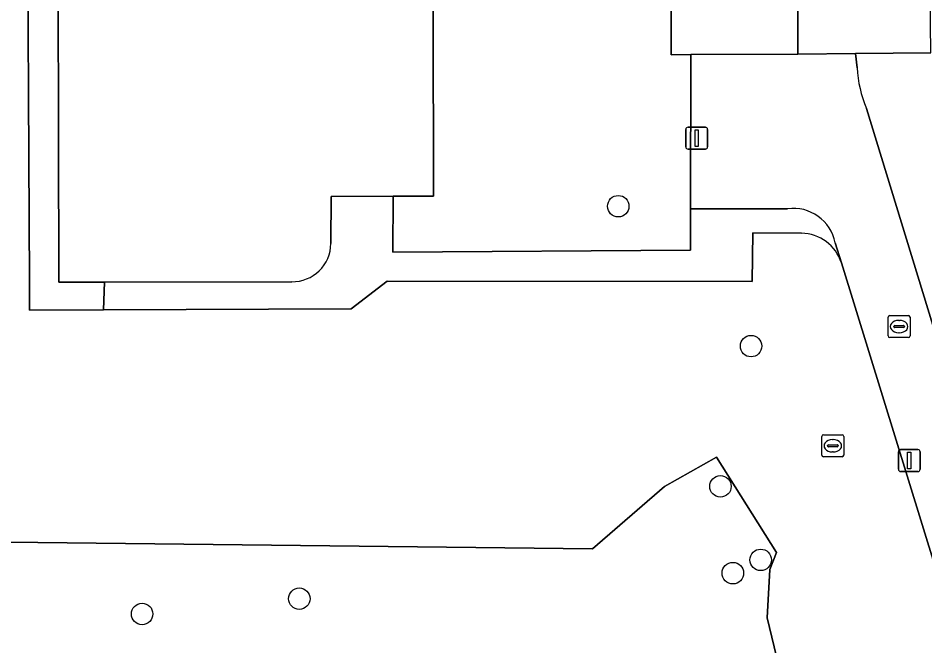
# Model space of a CAD drawing. Extents: x 160732 to 162107, y 387428 to 388479.
# Drawn here: x 161033.05 to 161074.34, y 388173.52 to 388202.09 of the extents above; entities that cross this region are included whole.
import ezdxf

# ---------------------------------------------------------------- set-up
doc = ezdxf.new("R2010")
doc.units = 0
for name, color, linetype in [('IMGEO_Boom', 7, 'Continuous'), ('IMGEO_Brandkraan', 7, 'Continuous'), ('IMGEO_Erf', 7, 'Continuous'), ('IMGEO_Gemengd_bos', 7, 'Continuous'), ('IMGEO_Groenvoorziening', 7, 'Continuous'), ('IMGEO_Lichtmast', 7, 'Continuous'), ('IMGEO_Muur', 7, 'Continuous'), ('IMGEO_Pand', 7, 'Continuous'), ('IMGEO_Parkeervlak_open', 7, 'Continuous'), ('IMGEO_Rioolput', 7, 'Continuous'), ('IMGEO_Voetpad_open', 7, 'Continuous')]:
    doc.layers.add(name, color=color, linetype=linetype)

msp = doc.modelspace()

# ---------------------------------------------------------------- linework, layer by layer
at = {"layer": 'IMGEO_Boom'}
for centre in [(161060.374, 388193.526), (161066.423, 388187.16), (161065.029, 388180.776), (161066.861, 388177.431), (161065.593, 388176.828), (161045.85, 388175.666), (161038.691, 388174.971)]:
    msp.add_circle(centre, 0.489, dxfattribs=at)
at = {"layer": 'IMGEO_Brandkraan'}
for p, q in [((161072.663, 388187.624), (161072.663, 388188.476)), ((161072.738, 388188.55), (161073.59, 388188.55)), ((161073.151, 388188.33), (161073.176, 388188.33)), ((161073.664, 388188.476), (161073.664, 388187.624)), ((161072.922, 388188.044), (161072.922, 388188.056)), ((161073.36, 388188.007), (161072.962, 388188.007)), ((161072.965, 388188.093), (161073.363, 388188.093)), ((161073.174, 388187.77), (161073.149, 388187.77)), ((161073.406, 388188.056), (161073.406, 388188.044)), ((161073.59, 388187.55), (161072.738, 388187.55))]:
    msp.add_line(p, q, dxfattribs=at)
for points in [[(161072.663, 388187.624), (161072.663, 388188.476)], [(161072.738, 388188.55), (161073.59, 388188.55)], [(161073.664, 388188.476), (161073.664, 388187.624)], [(161073.59, 388187.55), (161072.738, 388187.55)]]:
    msp.add_lwpolyline(points, dxfattribs=at)
for centre, radius, start, end in [((161072.74, 388188.474), 0.0765, 91.552, 178.448), ((161072.74, 388188.474), 0.0765, 91.552, 178.448), ((161073.588, 388188.474), 0.0765, 1.552, 88.448), ((161073.588, 388188.474), 0.0765, 1.552, 88.448), ((161072.962, 388188.053), 0.0403, 85.8775, 175.7526), ((161072.959, 388188.043), 0.0366, 178.938, 274.7102), ((161073.363, 388188.05), 0.043, 264.8664, 352.4533), ((161073.367, 388188.055), 0.0386, 1.7309, 96.639), ((161072.74, 388187.626), 0.0765, 181.552, 268.448), ((161072.74, 388187.626), 0.0765, 181.552, 268.448), ((161073.588, 388187.626), 0.0765, 271.552, 358.448), ((161073.588, 388187.626), 0.0765, 271.552, 358.448)]:
    msp.add_arc(centre, radius, start, end, dxfattribs=at)
for centre, major_axis, ratio, start_param, end_param in [((161073.15, 388188.05), (-0.387, 0.002), 0.722429, 4.712389, 7.853982), ((161073.175, 388188.05), (-0.39, 0.002), 0.717154, 1.570796, 4.712389)]:
    msp.add_ellipse(centre, major_axis=major_axis, ratio=ratio, start_param=start_param, end_param=end_param, dxfattribs=at)
at = {"layer": 'IMGEO_Erf'}
for points in [[(161054.853, 388215.687), (161054.858, 388213.463), (161051.919, 388213.458), (161051.924, 388210.843), (161051.957, 388193.982), (161050.122, 388193.978), (161050.113, 388191.43), (161063.671, 388191.523), (161063.672, 388193.414), (161063.678, 388200.424), (161062.789, 388200.418), (161062.741, 388221.118)], [(161074.603, 388200.5), (161071.182, 388200.474), (161071.254, 388199.83)], [(161071.684, 388197.975), (161087.866, 388145.147), (161088.898, 388141.778)]]:
    msp.add_lwpolyline(points, dxfattribs=at)
msp.add_arc((161076.547, 388200.08), 5.299, 182.7004, 203.4016, dxfattribs=at)
at = {"layer": 'IMGEO_Gemengd_bos'}
msp.add_lwpolyline([(161069.066, 388166.872), (161067.15, 388174.79), (161067.28, 388177.001), (161067.581, 388177.765), (161064.844, 388182.109), (161062.475, 388180.764), (161059.198, 388177.928), (161025.961, 388178.316), (161025.178, 388178.337), (161024.512, 388178.664), (161024.244, 388178.924), (161023.958, 388179.404), (161023.832, 388180.135), (161023.583, 388190.665), (161018.116, 388220.822), (161014.459, 388220.851)], dxfattribs=at)
at = {"layer": 'IMGEO_Groenvoorziening'}
for points in [[(161068.719, 388192.302), (161066.509, 388192.319), (161066.476, 388190.097), (161049.853, 388190.116), (161048.215, 388188.851), (161036.94, 388188.809), (161033.568, 388188.796), (161033.561, 388190.068), (161033.459, 388210.086), (161033.405, 388220.7), (161018.116, 388220.822)], [(161084.681, 388145.142), (161070.539, 388190.947)], [(161025.961, 388178.316), (161059.198, 388177.928), (161062.475, 388180.764), (161064.844, 388182.109), (161067.581, 388177.765), (161067.28, 388177.001), (161067.15, 388174.79), (161069.066, 388166.872)]]:
    msp.add_lwpolyline(points, dxfattribs=at)
msp.add_arc((161068.671, 388190.338), 1.965, 18.0663, 88.5979, dxfattribs=at)
at = {"layer": 'IMGEO_Lichtmast'}
for p, q in [((161063.451, 388196.224), (161063.451, 388197.024)), ((161063.451, 388197.024), (161063.451, 388196.224)), ((161063.551, 388197.124), (161064.341, 388197.124)), ((161064.341, 388197.124), (161063.551, 388197.124)), ((161064.441, 388197.024), (161064.441, 388196.224)), ((161064.441, 388196.224), (161064.441, 388197.024)), ((161064.341, 388196.124), (161063.551, 388196.124)), ((161063.551, 388196.124), (161064.341, 388196.124)), ((161073.231, 388182.453), (161074.021, 388182.453)), ((161074.021, 388182.453), (161073.231, 388182.453)), ((161073.131, 388181.553), (161073.131, 388182.353)), ((161073.131, 388182.353), (161073.131, 388181.553)), ((161074.121, 388182.353), (161074.121, 388181.553)), ((161074.121, 388181.553), (161074.121, 388182.353)), ((161074.021, 388181.453), (161073.231, 388181.453)), ((161073.231, 388181.453), (161074.021, 388181.453))]:
    msp.add_line(p, q, dxfattribs=at)
for points in [[(161063.871, 388196.999), (161064.021, 388196.999), (161064.021, 388196.249), (161063.871, 388196.249), (161063.871, 388196.999)], [(161073.551, 388182.328), (161073.701, 388182.328), (161073.701, 388181.578), (161073.551, 388181.578), (161073.551, 388182.328)]]:
    msp.add_lwpolyline(points, dxfattribs=at)
for centre, start, end in [((161063.551, 388197.024), 90, 180), ((161063.551, 388197.024), 90, 180), ((161064.341, 388197.024), 0, 90), ((161064.341, 388197.024), 360, 90), ((161063.551, 388196.224), 180, 270), ((161063.551, 388196.224), 180, 270), ((161064.341, 388196.224), 270, 0), ((161064.341, 388196.224), 270, 0), ((161073.231, 388182.353), 90, 180), ((161073.231, 388182.353), 90, 180), ((161074.021, 388182.353), 0, 90), ((161074.021, 388182.353), 360, 90), ((161073.231, 388181.553), 180, 270), ((161073.231, 388181.553), 180, 270), ((161074.021, 388181.553), 270, 0), ((161074.021, 388181.553), 270, 0)]:
    msp.add_arc(centre, 0.1, start, end, dxfattribs=at)
at = {"layer": 'IMGEO_Muur'}
msp.add_lwpolyline([(161036.94, 388188.809), (161033.568, 388188.796), (161033.561, 388190.068)], dxfattribs=at)
at = {"layer": 'IMGEO_Pand'}
for points in [[(161042.005, 388221.275), (161042.034, 388217.94), (161034.844, 388217.833), (161034.859, 388210.082), (161034.898, 388190.069), (161036.972, 388190.073), (161045.508, 388190.09)], [(161047.286, 388191.823), (161047.301, 388193.972), (161050.122, 388193.978), (161051.957, 388193.982), (161051.924, 388210.843)]]:
    msp.add_lwpolyline(points, dxfattribs=at)
msp.add_arc((161045.533, 388191.843), 1.753, 269.1912, 359.3402, dxfattribs=at)
at = {"layer": 'IMGEO_Parkeervlak_open'}
for points in [[(161063.678, 388200.424), (161068.555, 388200.454), (161068.497, 388221.153), (161062.741, 388221.118), (161062.789, 388200.418)], [(161074.572, 388211.146), (161074.563, 388214.254), (161074.554, 388217.361), (161074.571, 388221.102), (161068.497, 388221.153), (161068.555, 388200.454), (161071.182, 388200.474), (161074.603, 388200.5), (161074.599, 388201.824), (161074.59, 388204.931), (161074.581, 388208.039)]]:
    msp.add_lwpolyline(points, close=True, dxfattribs=at)
at = {"layer": 'IMGEO_Rioolput'}
for p, q in [((161069.645, 388182.198), (161069.645, 388183.05)), ((161069.72, 388183.124), (161070.572, 388183.124)), ((161070.133, 388182.904), (161070.158, 388182.904)), ((161070.646, 388183.05), (161070.646, 388182.198)), ((161069.904, 388182.618), (161069.904, 388182.63)), ((161070.342, 388182.581), (161069.944, 388182.581)), ((161069.947, 388182.667), (161070.345, 388182.667)), ((161070.388, 388182.63), (161070.388, 388182.618)), ((161070.572, 388182.124), (161069.72, 388182.124)), ((161070.156, 388182.344), (161070.131, 388182.344))]:
    msp.add_line(p, q, dxfattribs=at)
for points in [[(161069.645, 388182.198), (161069.645, 388183.05)], [(161069.72, 388183.124), (161070.572, 388183.124)], [(161070.646, 388183.05), (161070.646, 388182.198)], [(161070.572, 388182.124), (161069.72, 388182.124)]]:
    msp.add_lwpolyline(points, dxfattribs=at)
for centre, radius, start, end in [((161069.722, 388183.048), 0.0765, 91.552, 178.448), ((161069.722, 388183.048), 0.0765, 91.552, 178.448), ((161070.57, 388183.048), 0.0765, 1.552, 88.448), ((161070.57, 388183.048), 0.0765, 1.552, 88.448), ((161069.944, 388182.627), 0.0403, 85.8775, 175.7526), ((161069.941, 388182.617), 0.0366, 178.938, 274.7102), ((161070.345, 388182.624), 0.043, 264.8664, 352.4533), ((161070.349, 388182.629), 0.0386, 1.7309, 96.639), ((161069.722, 388182.2), 0.0765, 181.552, 268.448), ((161069.722, 388182.2), 0.0765, 181.552, 268.448), ((161070.57, 388182.2), 0.0765, 271.552, 358.448), ((161070.57, 388182.2), 0.0765, 271.552, 358.448)]:
    msp.add_arc(centre, radius, start, end, dxfattribs=at)
for centre, major_axis, ratio, start_param, end_param in [((161070.132, 388182.624), (-0.387, 0.002), 0.722429, 4.712389, 7.853982), ((161070.157, 388182.624), (-0.39, 0.002), 0.717154, 1.570796, 4.712389)]:
    msp.add_ellipse(centre, major_axis=major_axis, ratio=ratio, start_param=start_param, end_param=end_param, dxfattribs=at)
at = {"layer": 'IMGEO_Voetpad_open'}
msp.add_lwpolyline([(161033.561, 388190.068), (161033.568, 388188.796), (161036.94, 388188.809), (161036.972, 388190.073), (161034.898, 388190.069), (161034.859, 388210.082), (161033.459, 388210.086)], close=True, dxfattribs=at)
for points in [[(161071.254, 388199.83), (161071.182, 388200.474), (161068.555, 388200.454), (161063.678, 388200.424), (161063.672, 388193.414), (161068.082, 388193.414)], [(161070.256, 388191.862), (161070.539, 388190.947), (161084.681, 388145.142), (161087.866, 388145.147), (161071.684, 388197.975)], [(161068.082, 388193.414), (161063.672, 388193.414), (161063.671, 388191.523), (161050.113, 388191.43), (161050.122, 388193.978), (161047.301, 388193.972), (161047.286, 388191.823)], [(161045.508, 388190.09), (161036.972, 388190.073), (161036.94, 388188.809), (161048.215, 388188.851), (161049.853, 388190.116), (161066.476, 388190.097), (161066.509, 388192.319), (161068.719, 388192.302)], [(161070.539, 388190.947), (161070.256, 388191.862)]]:
    msp.add_lwpolyline(points, dxfattribs=at)
for centre, radius, start, end in [((161076.547, 388200.08), 5.299, 182.7004, 203.4016), ((161068.336, 388191.471), 1.96, 11.5173, 97.4372), ((161068.336, 388191.471), 1.96, 11.5173, 97.4372), ((161068.671, 388190.338), 1.965, 18.0663, 88.5979), ((161045.533, 388191.843), 1.753, 269.1912, 359.3402)]:
    msp.add_arc(centre, radius, start, end, dxfattribs=at)

doc.saveas('drawing.dxf')
